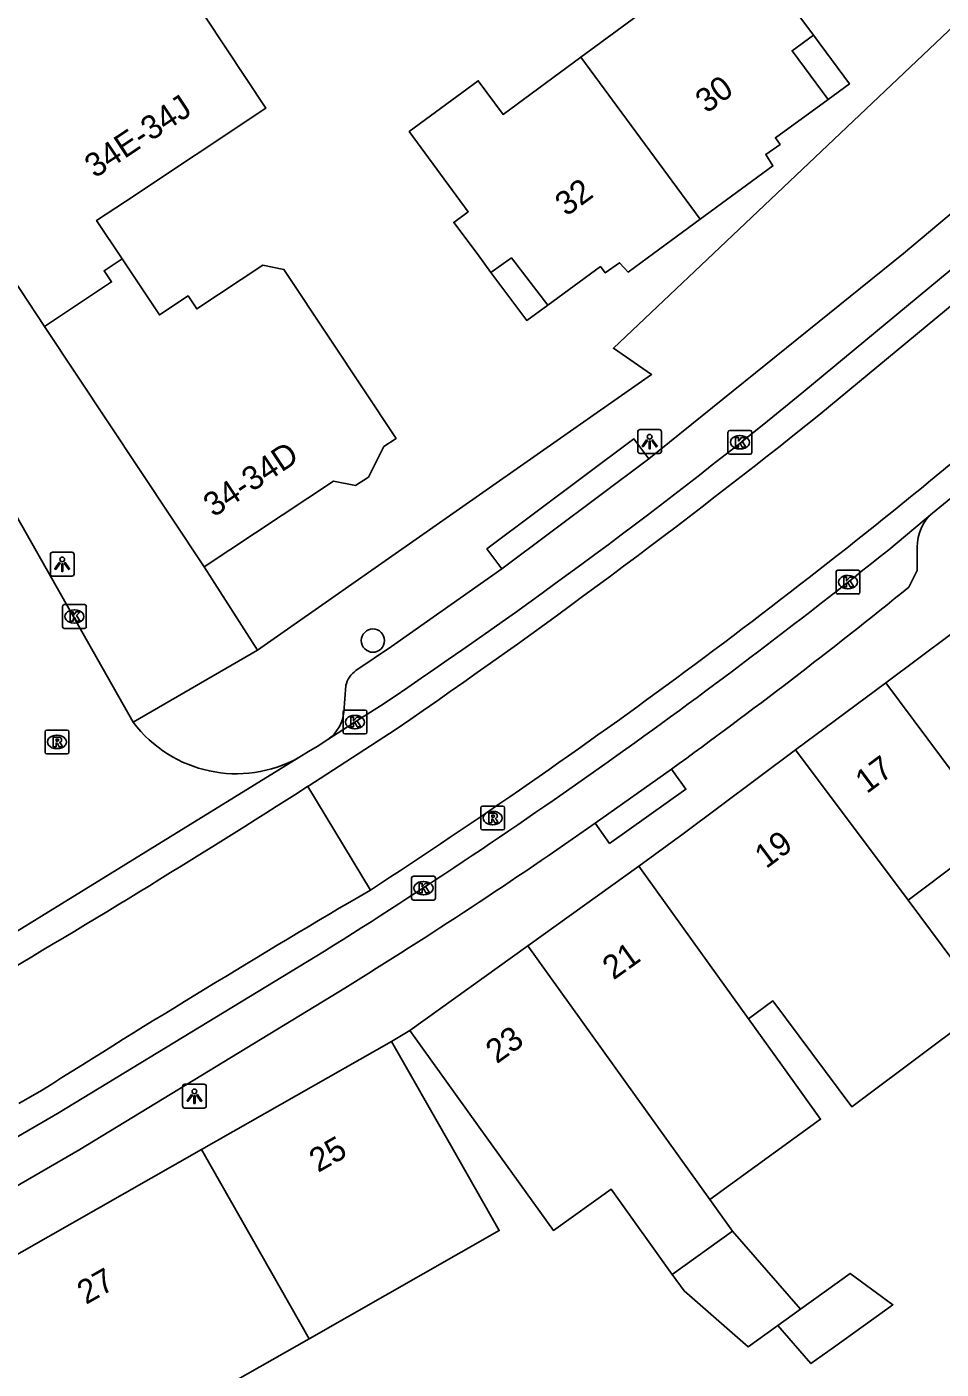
# Model space of a CAD drawing. Extents: x 160026 to 161302, y 384757 to 385701.
# Drawn here: x 160556.1 to 160594.5, y 385203.2 to 385259.5 of the extents above; entities that cross this region are included whole.
import ezdxf

# ---------------------------------------------------------------- set-up
doc = ezdxf.new("R2010")
doc.units = 0
for name, color, linetype in [('IMGEO_Boom', 7, 'Continuous'), ('IMGEO_Kolk', 7, 'Continuous'), ('IMGEO_Lichtpunt', 7, 'Continuous'), ('IMGEO_Pand', 7, 'Continuous'), ('IMGEO_Pand_nummerreeks', 7, 'Continuous'), ('IMGEO_Pand_overbouw', 7, 'Continuous'), ('IMGEO_Rijbaan_lokaal_open', 7, 'Continuous'), ('IMGEO_Rioolput', 7, 'Continuous'), ('IMGEO_Voetpad_open', 7, 'Continuous')]:
    doc.layers.add(name, color=color, linetype=linetype)

msp = doc.modelspace()

# ---------------------------------------------------------------- linework, layer by layer
at = {"layer": 'IMGEO_Boom'}
msp.add_circle((160570.596, 385233.748), 0.489, dxfattribs=at)
at = {"layer": 'IMGEO_Kolk'}
for p, q in [((160585.504, 385241.648), (160585.504, 385242.5)), ((160585.579, 385242.574), (160586.431, 385242.574)), ((160585.992, 385242.354), (160586.017, 385242.354)), ((160586.505, 385242.5), (160586.505, 385241.648)), ((160586.015, 385241.794), (160585.99, 385241.794)), ((160586.431, 385241.574), (160585.579, 385241.574)), ((160590.042, 385235.779), (160590.042, 385236.631)), ((160590.117, 385236.705), (160590.969, 385236.705)), ((160591.043, 385236.631), (160591.043, 385235.779)), ((160590.53, 385236.485), (160590.555, 385236.485)), ((160590.969, 385235.705), (160590.117, 385235.705)), ((160590.553, 385235.925), (160590.528, 385235.925)), ((160557.562, 385234.333), (160557.562, 385235.185)), ((160557.637, 385235.259), (160558.489, 385235.259)), ((160558.05, 385235.039), (160558.075, 385235.039)), ((160558.563, 385235.185), (160558.563, 385234.333)), ((160558.073, 385234.479), (160558.048, 385234.479)), ((160558.489, 385234.259), (160557.637, 385234.259)), ((160569.342, 385229.903), (160569.342, 385230.755)), ((160569.417, 385230.829), (160570.269, 385230.829)), ((160569.83, 385230.609), (160569.855, 385230.609)), ((160570.343, 385230.755), (160570.343, 385229.903)), ((160569.853, 385230.049), (160569.828, 385230.049)), ((160570.269, 385229.829), (160569.417, 385229.829)), ((160572.22, 385222.929), (160572.22, 385223.781)), ((160572.295, 385223.855), (160573.147, 385223.855)), ((160573.221, 385223.781), (160573.221, 385222.929)), ((160572.708, 385223.635), (160572.733, 385223.635)), ((160573.147, 385222.855), (160572.295, 385222.855)), ((160572.731, 385223.075), (160572.706, 385223.075))]:
    msp.add_line(p, q, dxfattribs=at)
for points in [[(160585.504, 385241.648), (160585.504, 385242.5)], [(160585.579, 385242.574), (160586.431, 385242.574)], [(160585.825, 385242.274), (160585.948, 385242.274), (160585.948, 385242.123), (160586.078, 385242.274), (160586.242, 385242.274), (160586.096, 385242.123), (160586.249, 385241.874), (160586.097, 385241.874), (160586.012, 385242.038), (160585.948, 385241.971), (160585.948, 385241.874), (160585.825, 385241.874), (160585.825, 385242.274)], [(160586.505, 385242.5), (160586.505, 385241.648)], [(160586.431, 385241.574), (160585.579, 385241.574)], [(160590.042, 385235.779), (160590.042, 385236.631)], [(160590.117, 385236.705), (160590.969, 385236.705)], [(160591.043, 385236.631), (160591.043, 385235.779)], [(160590.363, 385236.405), (160590.486, 385236.405), (160590.486, 385236.254), (160590.616, 385236.405), (160590.78, 385236.405), (160590.634, 385236.254), (160590.787, 385236.005), (160590.635, 385236.005), (160590.55, 385236.169), (160590.486, 385236.102), (160590.486, 385236.005), (160590.363, 385236.005), (160590.363, 385236.405)], [(160590.969, 385235.705), (160590.117, 385235.705)], [(160557.562, 385234.333), (160557.562, 385235.185)], [(160557.637, 385235.259), (160558.489, 385235.259)], [(160557.883, 385234.959), (160558.006, 385234.959), (160558.006, 385234.808), (160558.136, 385234.959), (160558.3, 385234.959), (160558.154, 385234.808), (160558.307, 385234.559), (160558.155, 385234.559), (160558.07, 385234.723), (160558.006, 385234.656), (160558.006, 385234.559), (160557.883, 385234.559), (160557.883, 385234.959)], [(160558.563, 385235.185), (160558.563, 385234.333)], [(160558.489, 385234.259), (160557.637, 385234.259)], [(160569.342, 385229.903), (160569.342, 385230.755)], [(160569.417, 385230.829), (160570.269, 385230.829)], [(160569.663, 385230.529), (160569.786, 385230.529), (160569.786, 385230.378), (160569.916, 385230.529), (160570.08, 385230.529), (160569.934, 385230.378), (160570.087, 385230.129), (160569.935, 385230.129), (160569.85, 385230.293), (160569.786, 385230.226), (160569.786, 385230.129), (160569.663, 385230.129), (160569.663, 385230.529)], [(160570.343, 385230.755), (160570.343, 385229.903)], [(160570.269, 385229.829), (160569.417, 385229.829)], [(160572.22, 385222.929), (160572.22, 385223.781)], [(160572.295, 385223.855), (160573.147, 385223.855)], [(160573.221, 385223.781), (160573.221, 385222.929)], [(160572.541, 385223.555), (160572.664, 385223.555), (160572.664, 385223.404), (160572.794, 385223.555), (160572.958, 385223.555), (160572.812, 385223.404), (160572.965, 385223.155), (160572.813, 385223.155), (160572.728, 385223.319), (160572.664, 385223.252), (160572.664, 385223.155), (160572.541, 385223.155), (160572.541, 385223.555)], [(160573.147, 385222.855), (160572.295, 385222.855)]]:
    msp.add_lwpolyline(points, dxfattribs=at)
for centre, start, end in [((160585.581, 385242.498), 91.552, 178.448), ((160585.581, 385242.498), 91.552, 178.448), ((160586.429, 385242.498), 1.552, 88.448), ((160586.429, 385242.498), 1.552, 88.448), ((160585.581, 385241.65), 181.552, 268.448), ((160585.581, 385241.65), 181.552, 268.448), ((160586.429, 385241.65), 271.552, 358.448), ((160586.429, 385241.65), 271.552, 358.448), ((160590.119, 385236.629), 91.552, 178.448), ((160590.119, 385236.629), 91.552, 178.448), ((160590.967, 385236.629), 1.552, 88.448), ((160590.967, 385236.629), 1.552, 88.448), ((160590.119, 385235.781), 181.552, 268.448), ((160590.119, 385235.781), 181.552, 268.448), ((160590.967, 385235.781), 271.552, 358.448), ((160590.967, 385235.781), 271.552, 358.448), ((160557.639, 385235.183), 91.552, 178.448), ((160557.639, 385235.183), 91.552, 178.448), ((160558.487, 385235.183), 1.552, 88.448), ((160558.487, 385235.183), 1.552, 88.448), ((160557.639, 385234.335), 181.552, 268.448), ((160557.639, 385234.335), 181.552, 268.448), ((160558.487, 385234.335), 271.552, 358.448), ((160558.487, 385234.335), 271.552, 358.448), ((160569.419, 385230.753), 91.552, 178.448), ((160569.419, 385230.753), 91.552, 178.448), ((160570.267, 385230.753), 1.552, 88.448), ((160570.267, 385230.753), 1.552, 88.448), ((160569.419, 385229.905), 181.552, 268.448), ((160569.419, 385229.905), 181.552, 268.448), ((160570.267, 385229.905), 271.552, 358.448), ((160570.267, 385229.905), 271.552, 358.448), ((160572.297, 385223.779), 91.552, 178.448), ((160572.297, 385223.779), 91.552, 178.448), ((160573.145, 385223.779), 1.552, 88.448), ((160573.145, 385223.779), 1.552, 88.448), ((160572.297, 385222.931), 181.552, 268.448), ((160572.297, 385222.931), 181.552, 268.448), ((160573.145, 385222.931), 271.552, 358.448), ((160573.145, 385222.931), 271.552, 358.448)]:
    msp.add_arc(centre, 0.0765, start, end, dxfattribs=at)
for centre, major_axis, ratio, start_param, end_param in [((160585.991, 385242.074), (-0.387, 0.002), 0.722429, 4.712389, 7.853982), ((160586.016, 385242.074), (-0.39, 0.002), 0.717154, 1.570796, 4.712389), ((160590.529, 385236.205), (-0.387, 0.002), 0.722429, 4.712389, 7.853982), ((160590.554, 385236.205), (-0.39, 0.002), 0.717154, 1.570796, 4.712389), ((160558.049, 385234.759), (-0.387, 0.002), 0.722429, 4.712389, 7.853982), ((160558.074, 385234.759), (-0.39, 0.002), 0.717154, 1.570796, 4.712389), ((160569.829, 385230.329), (-0.387, 0.002), 0.722429, 4.712389, 7.853982), ((160569.854, 385230.329), (-0.39, 0.002), 0.717154, 1.570796, 4.712389), ((160572.707, 385223.355), (-0.387, 0.002), 0.722429, 4.712389, 7.853982), ((160572.732, 385223.355), (-0.39, 0.002), 0.717154, 1.570796, 4.712389)]:
    msp.add_ellipse(centre, major_axis=major_axis, ratio=ratio, start_param=start_param, end_param=end_param, dxfattribs=at)
at = {"layer": 'IMGEO_Lichtpunt'}
for p, q in [((160581.715, 385242.511), (160581.715, 385241.704)), ((160581.715, 385242.511), (160581.715, 385241.704)), ((160582.617, 385242.606), (160581.809, 385242.606)), ((160582.617, 385242.606), (160581.809, 385242.606)), ((160582.711, 385241.704), (160582.711, 385242.511)), ((160582.711, 385241.704), (160582.711, 385242.511)), ((160581.809, 385241.61), (160582.617, 385241.61)), ((160581.809, 385241.61), (160582.617, 385241.61)), ((160557.052, 385237.36), (160557.052, 385236.553)), ((160557.052, 385237.36), (160557.052, 385236.553)), ((160557.954, 385237.455), (160557.146, 385237.455)), ((160557.954, 385237.455), (160557.146, 385237.455)), ((160558.048, 385236.553), (160558.048, 385237.36)), ((160558.048, 385236.553), (160558.048, 385237.36)), ((160557.146, 385236.459), (160557.954, 385236.459)), ((160557.146, 385236.459), (160557.954, 385236.459)), ((160562.605, 385215.022), (160562.605, 385214.215)), ((160562.605, 385215.022), (160562.605, 385214.215)), ((160563.507, 385215.117), (160562.699, 385215.117)), ((160563.507, 385215.117), (160562.699, 385215.117)), ((160563.601, 385214.215), (160563.601, 385215.022)), ((160563.601, 385214.215), (160563.601, 385215.022)), ((160562.699, 385214.121), (160563.507, 385214.121)), ((160562.699, 385214.121), (160563.507, 385214.121))]:
    msp.add_line(p, q, dxfattribs=at)
for points in [[(160582.089, 385242.175), (160582.128, 385242.147), (160581.94, 385241.885), (160581.902, 385241.912), (160582.089, 385242.175)], [(160582.191, 385242.127), (160582.238, 385242.127), (160582.238, 385241.805), (160582.191, 385241.805), (160582.191, 385242.127)], [(160582.301, 385242.147), (160582.339, 385242.174), (160582.526, 385241.912), (160582.487, 385241.884), (160582.301, 385242.147)], [(160557.426, 385237.024), (160557.465, 385236.996), (160557.277, 385236.734), (160557.239, 385236.761), (160557.426, 385237.024)], [(160557.528, 385236.976), (160557.575, 385236.976), (160557.575, 385236.654), (160557.528, 385236.654), (160557.528, 385236.976)], [(160557.638, 385236.996), (160557.676, 385237.023), (160557.863, 385236.761), (160557.824, 385236.733), (160557.638, 385236.996)], [(160562.979, 385214.686), (160563.018, 385214.658), (160562.83, 385214.396), (160562.792, 385214.423), (160562.979, 385214.686)], [(160563.081, 385214.638), (160563.128, 385214.638), (160563.128, 385214.316), (160563.081, 385214.316), (160563.081, 385214.638)], [(160563.191, 385214.658), (160563.229, 385214.685), (160563.416, 385214.423), (160563.377, 385214.395), (160563.191, 385214.658)]]:
    msp.add_lwpolyline(points, dxfattribs=at)
for centre in [(160582.214, 385242.309), (160557.551, 385237.158), (160563.104, 385214.82)]:
    msp.add_circle(centre, 0.0994, dxfattribs=at)
for centre, start, end in [((160581.809, 385242.511), 90, 180), ((160581.809, 385242.511), 90, 180), ((160582.617, 385242.511), 0, 90), ((160582.617, 385242.511), 0, 90), ((160581.809, 385241.704), 180, 270), ((160581.809, 385241.704), 180, 270), ((160582.617, 385241.704), 270, 0), ((160582.617, 385241.704), 270, 360), ((160557.146, 385237.36), 90, 180), ((160557.146, 385237.36), 90, 180), ((160557.954, 385237.36), 0, 90), ((160557.954, 385237.36), 0, 90), ((160557.146, 385236.553), 180, 270), ((160557.146, 385236.553), 180, 270), ((160557.954, 385236.553), 270, 0), ((160557.954, 385236.553), 270, 360), ((160562.699, 385215.022), 90, 180), ((160562.699, 385215.022), 90, 180), ((160563.507, 385215.022), 0, 90), ((160563.507, 385215.022), 0, 90), ((160562.699, 385214.215), 180, 270), ((160562.699, 385214.215), 180, 270), ((160563.507, 385214.215), 270, 0), ((160563.507, 385214.215), 270, 360)]:
    msp.add_arc(centre, 0.0946, start, end, dxfattribs=at)
at = {"layer": 'IMGEO_Pand'}
for points in [[(160560.062, 385249.782), (160558.995, 385251.389), (160560.202, 385252.19), (160566.095, 385256.103), (160563.562, 385259.919), (160564.337, 385260.433), (160560.974, 385265.499)], [(160584.339, 385251.444), (160587.39, 385253.683), (160587.089, 385254.163), (160587.689, 385254.581), (160587.493, 385254.86), (160589.705, 385256.473), (160588.197, 385258.516), (160589.09, 385259.175), (160587.531, 385261.29), (160586.927, 385260.844), (160584.448, 385264.208), (160581.55, 385262.072), (160582.593, 385260.655), (160579.325, 385258.247)], [(160579.325, 385258.247), (160576.058, 385255.839), (160575.015, 385257.255), (160572.118, 385255.12), (160574.596, 385251.756), (160573.992, 385251.31), (160574.966, 385250), (160575.553, 385249.21), (160576.409, 385249.814), (160577.935, 385247.833), (160580.145, 385249.45), (160580.347, 385249.19), (160580.946, 385249.614), (160581.31, 385249.222), (160582.37, 385250), (160584.339, 385251.444)], [(160579.325, 385258.247), (160584.339, 385251.444)], [(160549.531, 385257.908), (160554.78, 385250), (160556.813, 385246.937)], [(160556.813, 385246.937), (160559.621, 385248.807), (160559.307, 385249.279), (160560.062, 385249.782)], [(160560.062, 385249.782), (160561.63, 385247.421), (160562.836, 385248.222), (160563.201, 385247.672), (160565.97, 385249.51), (160566.857, 385249.331), (160568.801, 385246.402), (160571.566, 385242.236), (160571.048, 385241.892), (160570.413, 385240.615), (160569.869, 385240.254), (160568.934, 385240.443), (160563.513, 385236.844)], [(160563.513, 385236.844), (160556.813, 385246.937)], [(160596.293, 385235.084), (160592.124, 385231.977)], [(160588.344, 385229.16), (160592.124, 385231.977)], [(160592.124, 385231.977), (160599.137, 385222.565)], [(160588.344, 385229.16), (160583.621, 385225.64), (160581.767, 385224.276)], [(160593.064, 385222.85), (160588.344, 385229.16)], [(160581.767, 385224.276), (160577.102, 385220.928)], [(160586.371, 385217.86), (160584.685, 385220.209), (160581.767, 385224.276)], [(160599.137, 385222.565), (160597.632, 385221.444), (160595.327, 385224.537), (160593.064, 385222.85)], [(160586.371, 385217.86), (160587.388, 385218.619), (160590.698, 385214.176), (160593.94, 385216.591), (160596.376, 385218.406), (160593.064, 385222.85)], [(160572.151, 385217.375), (160577.102, 385220.928)], [(160577.102, 385220.928), (160584.74, 385210.285)], [(160584.74, 385210.285), (160589.392, 385213.651), (160587.764, 385215.919), (160586.371, 385217.86)], [(160563.399, 385212.382), (160571.379, 385216.92)], [(160571.379, 385216.92), (160573.85, 385212.576), (160575.898, 385208.974), (160567.917, 385204.435)], [(160583.162, 385207.135), (160580.592, 385210.716), (160578.175, 385208.981), (160575.063, 385213.317), (160572.151, 385217.375)], [(160552.627, 385206.255), (160563.399, 385212.382)], [(160563.399, 385212.382), (160567.917, 385204.435)], [(160584.74, 385210.285), (160585.696, 385208.953)], [(160585.696, 385208.953), (160583.162, 385207.135)], [(160588.543, 385205.675), (160585.696, 385208.953)], [(160583.162, 385207.135), (160583.66, 385206.441), (160586.344, 385204.097), (160587.593, 385204.993)], [(160587.593, 385204.993), (160588.984, 385203.39), (160589.935, 385204.072), (160592.429, 385205.861), (160590.639, 385207.178), (160588.543, 385205.675)], [(160587.593, 385204.993), (160588.543, 385205.675)], [(160567.917, 385204.435), (160557.145, 385198.308), (160558.974, 385195.092), (160555.497, 385193.116)]]:
    msp.add_lwpolyline(points, dxfattribs=at)
at = {"layer": 'IMGEO_Pand_overbouw'}
for points in [[(160589.09, 385259.175), (160588.197, 385258.516), (160589.705, 385256.473), (160590.6, 385257.126)], [(160576.409, 385249.814), (160575.553, 385249.21), (160577.055, 385247.189), (160577.935, 385247.833)]]:
    msp.add_lwpolyline(points, close=True, dxfattribs=at)
at = {"layer": 'IMGEO_Rijbaan_lokaal_open'}
for points in [[(160610.763, 385262.79), (160605.039, 385257.858), (160595.689, 385250), (160588.608, 385244.135)], [(160589.311, 385243.21), (160597.517, 385250), (160605.851, 385257.029), (160611.531, 385261.933)], [(160560.534, 385230.323), (160549.37, 385250), (160548.464, 385251.588), (160548.225, 385252.004)], [(160594.86, 385239.729), (160594.09, 385239.101)], [(160592.613, 385237.855), (160594.09, 385239.101)], [(160570.917, 385231.008), (160569.81, 385230.303), (160568.702, 385229.6)], [(160567.866, 385227.628), (160571.575, 385230.032)], [(160568.702, 385229.6), (160568.25, 385229.306), (160567.892, 385229.088), (160567.485, 385228.837)], [(160567.485, 385228.837), (160552.942, 385219.877)], [(160570.491, 385223.275), (160567.866, 385227.628)], [(160547.21, 385208.078), (160552.765, 385211.225), (160557.356, 385213.893), (160568.566, 385220.706)], [(160556.687, 385214.858), (160555.735, 385214.305)]]:
    msp.add_lwpolyline(points, dxfattribs=at)
for centre, radius, start, end in [((160440.546, 385425.191), 233.888, 303.87673, 309.27527), ((160403.133, 385475.259), 297.505, 304.48448, 308.74085), ((160425.32, 385446.527), 266.301, 303.03421, 309.95486), ((160436.173, 385431.787), 249.164, 302.09652, 308.89224), ((160564.86, 385233.557), 5.401, 216.786, 299.0796), ((160345.214, 385575.285), 412.842, 300.31066, 302.63695), ((160816.273, 384804.661), 485.435, 120.4186, 122.32697)]:
    msp.add_arc(centre, radius, start, end, dxfattribs=at)
at = {"layer": 'IMGEO_Rioolput'}
for p, q in [((160556.829, 385229.066), (160556.829, 385229.918)), ((160556.904, 385229.992), (160557.756, 385229.992)), ((160557.83, 385229.918), (160557.83, 385229.066)), ((160557.317, 385229.772), (160557.342, 385229.772)), ((160557.756, 385228.992), (160556.904, 385228.992)), ((160557.34, 385229.212), (160557.315, 385229.212)), ((160575.123, 385225.871), (160575.123, 385226.723)), ((160575.198, 385226.797), (160576.05, 385226.797)), ((160575.611, 385226.577), (160575.636, 385226.577)), ((160576.124, 385226.723), (160576.124, 385225.871)), ((160575.634, 385226.017), (160575.609, 385226.017)), ((160576.05, 385225.797), (160575.198, 385225.797))]:
    msp.add_line(p, q, dxfattribs=at)
for points in [[(160556.829, 385229.066), (160556.829, 385229.918)], [(160556.904, 385229.992), (160557.756, 385229.992)], [(160557.83, 385229.918), (160557.83, 385229.066)], [(160557.418, 385229.69), (160557.166, 385229.692), (160557.166, 385229.292)], [(160557.166, 385229.292), (160557.29, 385229.292), (160557.29, 385229.454), (160557.301, 385229.454)], [(160557.344, 385229.611), (160557.29, 385229.611), (160557.29, 385229.53)], [(160557.29, 385229.53), (160557.342, 385229.53)], [(160557.348, 385229.425), (160557.419, 385229.292), (160557.559, 385229.292), (160557.494, 385229.418)], [(160557.756, 385228.992), (160556.904, 385228.992)], [(160575.123, 385225.871), (160575.123, 385226.723)], [(160575.198, 385226.797), (160576.05, 385226.797)], [(160575.712, 385226.495), (160575.46, 385226.497), (160575.46, 385226.097)], [(160576.124, 385226.723), (160576.124, 385225.871)], [(160575.46, 385226.097), (160575.584, 385226.097), (160575.584, 385226.259), (160575.595, 385226.259)], [(160575.638, 385226.416), (160575.584, 385226.416), (160575.584, 385226.335)], [(160575.584, 385226.335), (160575.636, 385226.335)], [(160575.642, 385226.23), (160575.713, 385226.097), (160575.853, 385226.097), (160575.788, 385226.223)], [(160576.05, 385225.797), (160575.198, 385225.797)]]:
    msp.add_lwpolyline(points, dxfattribs=at)
for centre, radius, start, end in [((160556.906, 385229.916), 0.0765, 91.552, 178.448), ((160556.906, 385229.916), 0.0765, 91.552, 178.448), ((160557.754, 385229.916), 0.0765, 1.552, 88.448), ((160557.754, 385229.916), 0.0765, 1.552, 88.448), ((160557.3, 385229.401), 0.0533, 26.0293, 88.6989), ((160557.326, 385229.719), 0.19, 274.7715, 282.9687), ((160557.35, 385229.515), 0.0964, 77.0061, 93.1865), ((160557.364, 385229.572), 0.0378, 276.6634, 79.6772), ((160557.417, 385229.58), 0.109, 350.3612, 89.416), ((160557.415, 385229.58), 0.112, 277.5842, 350.9817), ((160557.399, 385229.365), 0.108, 29.5134, 73.7905), ((160556.906, 385229.068), 0.0765, 181.552, 268.448), ((160556.906, 385229.068), 0.0765, 181.552, 268.448), ((160557.754, 385229.068), 0.0765, 271.552, 358.448), ((160557.754, 385229.068), 0.0765, 271.552, 358.448), ((160575.2, 385226.721), 0.0765, 91.552, 178.448), ((160575.2, 385226.721), 0.0765, 91.552, 178.448), ((160575.711, 385226.385), 0.109, 350.3612, 89.416), ((160576.048, 385226.721), 0.0765, 1.552, 88.448), ((160576.048, 385226.721), 0.0765, 1.552, 88.448), ((160575.594, 385226.206), 0.0533, 26.0293, 88.6989), ((160575.62, 385226.524), 0.19, 274.7715, 282.9687), ((160575.644, 385226.32), 0.0964, 77.0061, 93.1865), ((160575.658, 385226.377), 0.0378, 276.6634, 79.6772), ((160575.709, 385226.385), 0.112, 277.5842, 350.9817), ((160575.693, 385226.17), 0.108, 29.5134, 73.7905), ((160575.2, 385225.873), 0.0765, 181.552, 268.448), ((160575.2, 385225.873), 0.0765, 181.552, 268.448), ((160576.048, 385225.873), 0.0765, 271.552, 358.448), ((160576.048, 385225.873), 0.0765, 271.552, 358.448)]:
    msp.add_arc(centre, radius, start, end, dxfattribs=at)
for centre, major_axis, ratio, start_param, end_param in [((160557.316, 385229.492), (-0.387, 0.002), 0.722429, 4.712389, 7.853982), ((160557.341, 385229.492), (-0.39, 0.002), 0.717154, 1.570796, 4.712389), ((160575.61, 385226.297), (-0.387, 0.002), 0.722429, 4.712389, 7.853982), ((160575.635, 385226.297), (-0.39, 0.002), 0.717154, 1.570796, 4.712389)]:
    msp.add_ellipse(centre, major_axis=major_axis, ratio=ratio, start_param=start_param, end_param=end_param, dxfattribs=at)
at = {"layer": 'IMGEO_Voetpad_open'}
for points in [[(160565.754, 385233.349), (160582.299, 385244.921), (160580.696, 385246.023), (160584.894, 385250), (160596.096, 385260.612)], [(160582.176, 385241.386), (160592.866, 385250), (160595.139, 385251.899)], [(160582.176, 385241.386), (160581.553, 385242.219), (160575.382, 385237.596), (160576.005, 385236.763)], [(160576.005, 385236.763), (160582.176, 385241.386)], [(160593.447, 385237.669), (160593.444, 385236.692), (160593.097, 385235.991)], [(160563.513, 385236.844), (160565.754, 385233.349)], [(160569.884, 385232.486), (160571.374, 385233.505), (160576.005, 385236.763)], [(160565.754, 385233.349), (160560.534, 385230.323)], [(160569.375, 385230.742), (160569.461, 385231.856)], [(160583.134, 385228.355), (160583.737, 385227.508), (160580.535, 385225.23), (160579.932, 385226.077)], [(160583.134, 385228.355), (160579.932, 385226.077)], [(160569.416, 385219.154), (160558.295, 385212.379), (160550.456, 385207.842)], [(160572.151, 385217.375), (160571.379, 385216.92)]]:
    msp.add_lwpolyline(points, dxfattribs=at)
for centre, radius, start, end in [((160595.338, 385237.68), 1.891, 131.3025, 180.3353), ((160448.672, 385414.111), 229.315, 305.89947, 309.03623), ((160570.411, 385231.675), 0.967, 123.027, 169.2159), ((160567.815, 385230.892), 1.567, 304.4674, 354.5094), ((160449.392, 385412.918), 227.926, 301.77546, 304.94078)]:
    msp.add_arc(centre, radius, start, end, dxfattribs=at)

# ---------------------------------------------------------------- texts
at = {"layer": 'IMGEO_Pand_nummerreeks'}
for s, rotation, p in [('30', 36.2813, (160584.608, 385255.858)), ('34E-34J', 33.5868, (160558.924, 385253.141)), ('32', 36.2813, (160578.718, 385251.534)), ('34-34D', 33.5811, (160563.908, 385238.906)), ('17', 36.6959, (160591.328, 385227.293)), ('19', 36.6979, (160587.104, 385224.145)), ('21', 35.6666, (160580.696, 385219.471)), ('23', 35.6654, (160575.796, 385215.954)), ('25', 29.6286, (160568.293, 385211.391)), ('27', 29.6308, (160558.549, 385205.85))]:
    msp.add_text(s, height=1, rotation=rotation, dxfattribs=at).set_placement(p)

doc.saveas('drawing.dxf')
